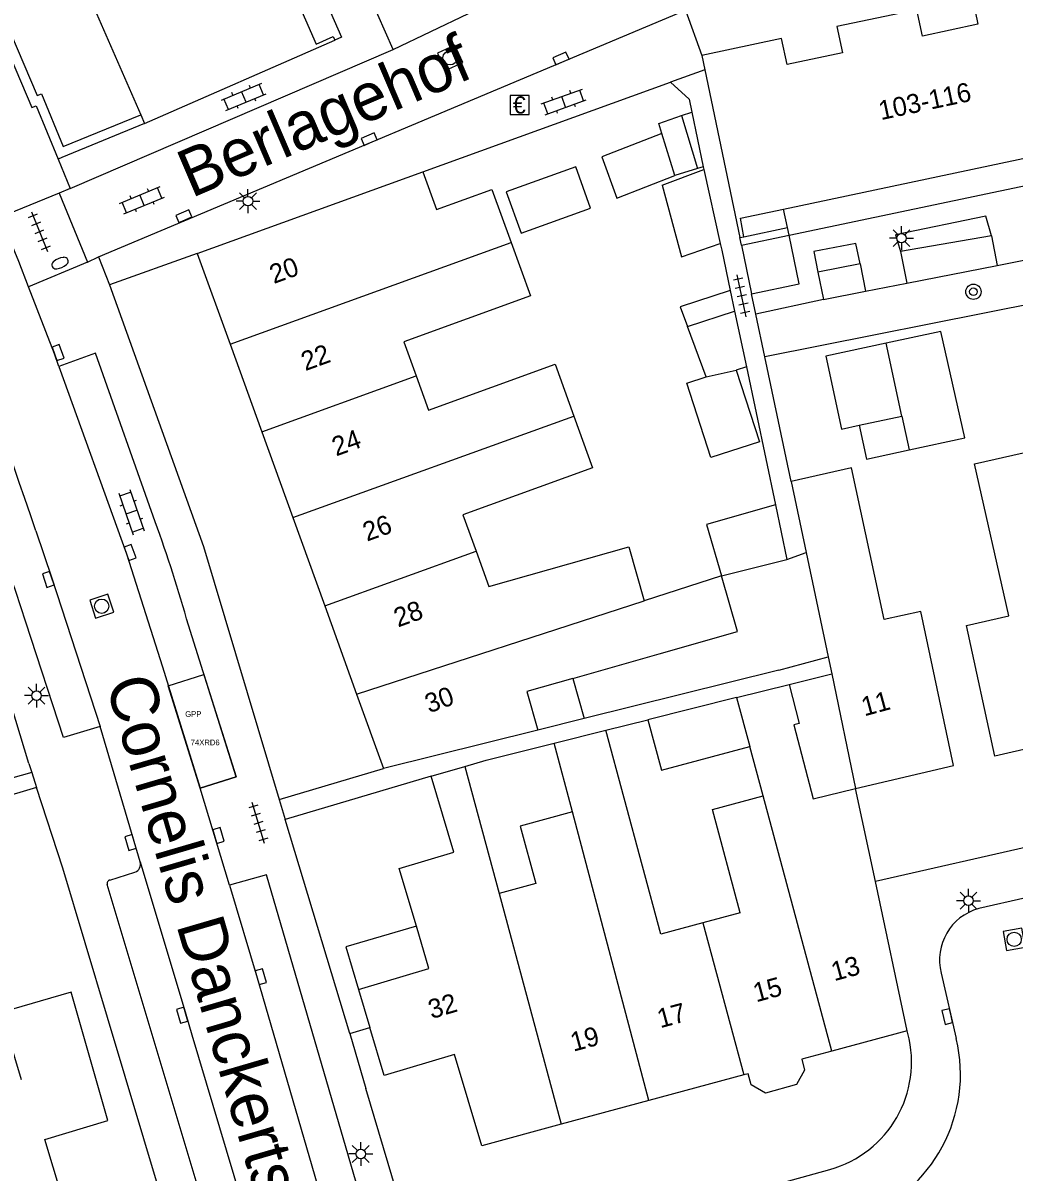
# Model space of a CAD drawing. Extents: x 132998 to 136004, y 396998 to 398512.
# Drawn here: x 133093 to 133144.9, y 397524.1 to 397584.3 of the extents above; entities that cross this region are included whole.
import ezdxf

# ---------------------------------------------------------------- set-up
doc = ezdxf.new("R2010")
doc.units = 0
for name, color, linetype in [('bp-anno-kenteken', 7, 'Continuous'), ('bp-grn-parkeervak', 7, 'Continuous'), ('gg-afsc-erfafscheiding', 7, 'Continuous'), ('gg-afsc-hekwerk', 7, 'Continuous'), ('gg-afsc-muur', 7, 'Continuous'), ('gg-anno-huisnummerreeks BGT', 7, 'Continuous'), ('gg-anno-openbare ruimte label', 7, 'Continuous'), ('gg-bbg-bijgebouw', 7, 'Continuous'), ('gg-bbg-gedigitaliseerde bebouwing', 7, 'Continuous'), ('gg-bbg-gedigitaliseerde bijgebouw', 7, 'Continuous'), ('gg-bbg-hoofdgebouw', 7, 'Continuous'), ('gg-bbg-luifel en loopbrug', 7, 'Continuous'), ('gg-bbg-onder overbouw', 7, 'Continuous'), ('gg-bbg-pand overbouw', 7, 'Continuous'), ('gg-bbg-tussenscheiding', 7, 'Continuous'), ('gg-knt-verharding', 7, 'Continuous'), ('gg-knt-verharding nz', 7, 'Continuous'), ('gt-grn-groengrens', 7, 'Continuous'), ('gt-grn-weggrens', 7, 'Continuous'), ('gt-symb-betaalautomaat', 7, 'Continuous'), ('gt-symb-boom', 7, 'Continuous'), ('gt-symb-brandkraan', 7, 'Continuous'), ('gt-symb-klinker verharding', 7, 'Continuous'), ('gt-symb-kolk', 7, 'Continuous'), ('gt-symb-lichtmast', 7, 'Continuous'), ('gt-symb-rioolschacht', 7, 'Continuous'), ('gt-symb-tegel verharding', 7, 'Continuous'), ('kenmerkpunt gehandicapten parkeerplaats', 7, 'Continuous')]:
    doc.layers.add(name, color=color, linetype=linetype)

# ---------------------------------------------------------------- blocks, each defined once
blk = doc.blocks.new('gt0-BOOM')
at = {"layer": 'gt-symb-boom'}
for radius in [0.4, 0.2]:
    blk.add_circle((0, 0), radius, dxfattribs=at)
blk = doc.blocks.new('gt0-LMAST')
at = {"layer": 'gt-symb-lichtmast'}
for p, q in [((-0.005, 0.246), (-0.005, 0.621)), ((-0.182, 0.173), (-0.447, 0.438)), ((0.172, 0.173), (0.437, 0.438)), ((-0.255, -0.004), (-0.63, -0.004)), ((-0.182, -0.181), (-0.447, -0.446)), ((-0.005, -0.254), (-0.005, -0.629)), ((0.437, -0.446), (0.172, -0.181)), ((0.245, -0.004), (0.62, -0.004))]:
    blk.add_line(p, q, dxfattribs=at)
blk.add_circle((-0.005, -0.004), 0.25, dxfattribs=at)
blk = doc.blocks.new('gt0-TEG1')
at = {"layer": 'gt-symb-tegel verharding'}
for p, q in [((-1.125, 0), (1.125, 0)), ((-0.9, -0.25), (-0.9, 0.25)), ((-0.45, -0.25), (-0.45, 0.25)), ((0, -0.25), (0, 0.25)), ((0.45, -0.25), (0.45, 0.25)), ((0.9, -0.25), (0.9, 0.25))]:
    blk.add_line(p, q, dxfattribs=at)
blk = doc.blocks.new('gt0-RS')
at = {"layer": 'gt-symb-rioolschacht'}
blk.add_lwpolyline([(-0.5, -0.5), (0.5, -0.5), (0.5, 0.5), (-0.5, 0.5)], close=True, dxfattribs=at)
blk.add_circle((0, 0), 0.375, dxfattribs=at)
blk = doc.blocks.new('gt0-KOLK')
at = {"layer": 'gt-symb-kolk'}
blk.add_lwpolyline([(0, 0), (0.375, 0), (0.375, 0.4), (-0.375, 0.4), (-0.375, 0), (0, 0)], dxfattribs=at)
blk = doc.blocks.new('gt0-BA')
at = {"layer": 'gt-symb-betaalautomaat'}
blk.add_lwpolyline([(-0.498, -0.507), (0.502, -0.507), (0.502, 0.493), (-0.498, 0.493)], close=True, dxfattribs=at)
blk.add_text('€', height=0.9, dxfattribs=at).set_placement((-0.357, -0.457))
blk = doc.blocks.new('gt0-KL1')
at = {"layer": 'gt-symb-klinker verharding'}
for p, q in [((-1.15, 0.3), (1.15, 0.3)), ((-1, -0.3), (-1, 0.3)), ((-0.5, 0.3), (-0.5, 0.45)), ((0, -0.3), (0, 0.3)), ((0.5, 0.3), (0.5, 0.45)), ((1, -0.3), (1, 0.3)), ((-1.15, -0.3), (1.15, -0.3)), ((-0.5, -0.45), (-0.5, -0.3)), ((0.5, -0.45), (0.5, -0.3))]:
    blk.add_line(p, q, dxfattribs=at)
blk = doc.blocks.new('gt0-BR')
at = {"layer": 'gt-symb-brandkraan'}
for centre, radius, start, end in [((-0.244, 0), 0.206, 107.56694, 252.43307), ((0.599, -2.664), 3, 106.89205, 107.56694), ((0, -0.691), 0.938, 73.10799, 106.89205), ((-0.599, -2.664), 3, 72.43309, 73.10799), ((0.244, 0), 0.206, 287.56695, 72.43309), ((0.599, 2.664), 3, 252.43307, 253.10797), ((0, 0.691), 0.938, 253.10797, 286.89206), ((-0.599, 2.664), 3, 286.89206, 287.56695)]:
    blk.add_arc(centre, radius, start, end, dxfattribs=at)

msp = doc.modelspace()

# ---------------------------------------------------------------- linework, layer by layer
at = {"layer": 'bp-grn-parkeervak'}
msp.add_lwpolyline([(133102.46, 397550.166), (133104.148, 397544.802), (133102.257, 397544.222), (133100.588, 397549.583), (133102.46, 397550.166)], dxfattribs=at)
at = {"layer": 'gg-afsc-erfafscheiding'}
for p, q in [((133113.93, 397576.498), (133126.908, 397581.177)), ((133128.611, 397576.757), (133128.641, 397576.614)), ((133129.583, 397572.388), (133130.026, 397570.271)), ((133130.881, 397566.274), (133132.404, 397559.045)), ((133133.218, 397560.283), (133131.96, 397566.224)), ((133133.004, 397556.198), (133134.01, 397556.555)), ((133132.574, 397550.4), (133135.16, 397551.101)), ((133132.574, 397550.4), (133122.378, 397547.859)), ((133133.118, 397549.645), (133135.347, 397550.201)), ((133123.514, 397547.251), (133125.717, 397547.8)), ((133093.434, 397545.034), (133088.74, 397543.7)), ((133114.37, 397544.84), (133106.719, 397542.572)), ((133093.678, 397544.244), (133089.02, 397542.882)), ((133110.094, 397531.366), (133106.719, 397542.572)), ((133097.411, 397532.206), (133095.063, 397540.034)), ((133110.094, 397531.366), (133111.152, 397531.68))]:
    msp.add_line(p, q, dxfattribs=at)
for points in [[(133126.908, 397581.177), (133127.873, 397580.289), (133128.013, 397579.621)], [(133116.124, 397545.358), (133117.25, 397545.69), (133120.807, 397546.576)]]:
    msp.add_lwpolyline(points, dxfattribs=at)
at = {"layer": 'gg-afsc-hekwerk'}
for p, q in [((133133.032, 397573.57), (133132.829, 397574.54)), ((133130.74, 397573.09), (133133.032, 397573.57)), ((133133.115, 397573.176), (133133.032, 397573.57)), ((133130.613, 397572.654), (133131.145, 397570.103))]:
    msp.add_line(p, q, dxfattribs=at)
msp.add_lwpolyline([(133131.145, 397570.103), (133133.647, 397570.633), (133133.115, 397573.176)], dxfattribs=at)
at = {"layer": 'gg-afsc-muur'}
for p, q in [((133102.11, 397572.22), (133097.51, 397570.58)), ((133129.504, 397572.744), (133129.583, 397572.388)), ((133106.405, 397543.62), (133111.87, 397545.24)), ((133112.547, 397523.1), (133110.935, 397528.487))]:
    msp.add_line(p, q, dxfattribs=at)
for points in [[(133093.29, 397545.5), (133090.42, 397554.91), (133084.12, 397571.97), (133078.143, 397585.611)], [(133097.51, 397570.58), (133102.44, 397556.87), (133106.405, 397543.62)]]:
    msp.add_lwpolyline(points, dxfattribs=at)
at = {"layer": 'gg-bbg-bijgebouw'}
for p, q in [((133126.285, 397579.027), (133127.484, 397579.439)), ((133127.484, 397579.439), (133128.318, 397576.666)), ((133126.449, 397578.496), (133126.285, 397579.027)), ((133127.128, 397576.298), (133126.449, 397578.496)), ((133128.318, 397576.666), (133127.128, 397576.298)), ((133128.641, 397576.614), (133129.504, 397572.744)), ((133130.252, 397569.188), (133130.881, 397566.274))]:
    msp.add_line(p, q, dxfattribs=at)
at = {"layer": 'gg-bbg-gedigitaliseerde bebouwing'}
for p, q in [((133117.54, 397575.57), (133118.551, 397572.782)), ((133116.712, 397556.634), (133117.384, 397554.777)), ((133134.01, 397556.555), (133135.16, 397551.101)), ((133129.569, 397555.334), (133125.525, 397554.024)), ((133142.415, 397552.74), (133144.628, 397553.239)), ((133135.16, 397551.101), (133135.347, 397550.201)), ((133135.347, 397550.201), (133136.597, 397544.205)), ((133130.362, 397548.958), (133133.118, 397549.645)), ((133130.362, 397548.958), (133125.717, 397547.8)), ((133119.949, 397547.254), (133111.87, 397545.24)), ((133120.807, 397546.576), (133123.514, 397547.251)), ((133121.764, 397542.968), (133120.807, 397546.576)), ((133131.752, 397543.809), (133131.052, 397546.405)), ((133114.37, 397544.84), (133116.124, 397545.358)), ((133116.124, 397545.358), (133117.918, 397538.708)), ((133130.559, 397537.69), (133128.591, 397537.159))]:
    msp.add_line(p, q, dxfattribs=at)
for points in [[(133118.551, 397572.782), (133119.562, 397569.994), (133112.924, 397567.592), (133113.571, 397565.802)], [(133113.571, 397565.802), (133114.219, 397564.013), (133120.853, 397566.413), (133121.835, 397563.698)], [(133121.835, 397563.698), (133122.817, 397560.983), (133116.028, 397558.527), (133116.712, 397556.634)], [(133144.628, 397553.239), (133142.821, 397561.201), (133145.372, 397561.781)], [(133140.019, 397553.461), (133138.091, 397553.052), (133136.376, 397560.988), (133133.218, 397560.283)], [(133117.384, 397554.777), (133124.719, 397556.861), (133125.525, 397554.024)], [(133121.779, 397549.966), (133126.312, 397551.254), (133130.416, 397552.42), (133129.569, 397555.334)], [(133121.779, 397549.966), (133119.373, 397549.282), (133119.949, 397547.254)], [(133133.118, 397549.645), (133133.647, 397547.609), (133133.367, 397547.536), (133134.377, 397543.652), (133136.597, 397544.205)], [(133125.717, 397547.8), (133126.431, 397545.157), (133131.052, 397546.405)], [(133128.591, 397537.159), (133126.398, 397536.567), (133123.514, 397547.251)], [(133130.559, 397537.69), (133129.1, 397543.092), (133131.752, 397543.809)], [(133121.764, 397542.968), (133119.032, 397542.23), (133119.842, 397539.228), (133117.918, 397538.708)]]:
    msp.add_lwpolyline(points, dxfattribs=at)
at = {"layer": 'gg-bbg-gedigitaliseerde bijgebouw'}
for p, q in [((133126.47, 397575.789), (133128.641, 397576.614)), ((133127.786, 397568.392), (133130.252, 397569.188)), ((133128.773, 397565.748), (133127.786, 397568.392)), ((133141.064, 397568.135), (133138.193, 397567.515)), ((133142.327, 397562.566), (133141.064, 397568.135)), ((133130.881, 397566.274), (133130.344, 397566.101)), ((133136.793, 397563.218), (133139.018, 397563.699)), ((133139.018, 397563.699), (133139.399, 397561.933)), ((133139.399, 397561.933), (133142.327, 397562.566)), ((133132.404, 397559.045), (133133.004, 397556.198)), ((133129.569, 397555.334), (133133.004, 397556.198))]:
    msp.add_line(p, q, dxfattribs=at)
for points in [[(133118.295, 397575.437), (133119.08, 397573.273), (133122.717, 397574.592), (133121.934, 397576.75), (133118.295, 397575.437)], [(133126.47, 397575.789), (133127.479, 397572.038), (133129.504, 397572.744)], [(133138.193, 397567.515), (133135.037, 397566.833), (133135.862, 397563.017), (133136.793, 397563.218)], [(133130.344, 397566.101), (133131.555, 397562.347), (133129.012, 397561.527), (133127.757, 397565.421), (133128.773, 397565.748)], [(133132.404, 397559.045), (133128.788, 397558.017), (133129.569, 397555.334)]]:
    msp.add_lwpolyline(points, dxfattribs=at)
at = {"layer": 'gg-bbg-hoofdgebouw'}
for p, q in [((133090.474, 397599.387), (133099.15, 397579.478)), ((133099.35, 397579.02), (133109.32, 397583.38)), ((133128.54, 397582.59), (133128.699, 397581.829)), ((133128.699, 397581.829), (133130.53, 397573.05)), ((133099.15, 397579.478), (133099.35, 397579.02)), ((133102.11, 397572.22), (133113.93, 397576.498)), ((133113.93, 397576.498), (133114.643, 397574.525)), ((133114.643, 397574.525), (133117.54, 397575.57)), ((133102.11, 397572.22), (133103.832, 397567.46)), ((133103.832, 397567.46), (133105.49, 397562.877)), ((133105.49, 397562.877), (133107.114, 397558.386)), ((133133.218, 397560.283), (133134.01, 397556.555)), ((133107.114, 397558.386), (133108.785, 397553.767)), ((133108.785, 397553.767), (133110.458, 397549.145)), ((133110.458, 397549.145), (133111.87, 397545.24)), ((133137.635, 397539.332), (133136.597, 397544.205)), ((133139.3, 397531.51), (133137.635, 397539.332)), ((133110.557, 397533.68), (133111.152, 397531.68)), ((133139.3, 397531.51), (133135.359, 397530.446)), ((133135.359, 397530.446), (133133.773, 397530.017)), ((133130.741, 397529.198), (133125.771, 397527.856)), ((133130.973, 397529.261), (133130.741, 397529.198)), ((133125.771, 397527.856), (133121.179, 397526.616))]:
    msp.add_line(p, q, dxfattribs=at)
for points in [[(133146.86, 397586.49), (133142.72, 397585.6), (133143.01, 397584.23), (133140.1, 397583.6), (133139.81, 397584.97), (133135.62, 397584.1), (133135.91, 397582.73), (133133.01, 397582.11), (133132.72, 397583.48), (133128.54, 397582.59)], [(133136.597, 397544.205), (133141.731, 397545.397), (133140.019, 397553.461)], [(133148.529, 397546.965), (133143.887, 397545.89), (133142.415, 397552.74)], [(133113.586, 397536.998), (133112.69, 397540.01), (133115.55, 397540.86), (133114.37, 397544.84)], [(133110.557, 397533.68), (133114.247, 397534.778), (133113.586, 397536.998)], [(133094.12, 397525.815), (133097.426, 397526.814), (133095.504, 397533.53), (133091.831, 397532.467), (133092.89, 397528.952)], [(133115.59, 397530.263), (133111.9, 397529.165), (133111.152, 397531.68)], [(133121.179, 397526.616), (133117.01, 397525.49), (133115.59, 397530.263)], [(133133.773, 397530.017), (133133.919, 397529.455), (133133.494, 397528.691), (133131.883, 397528.249), (133131.13, 397528.686), (133130.973, 397529.261)], [(133091.013, 397518.453), (133095.92, 397519.85), (133094.12, 397525.815)]]:
    msp.add_lwpolyline(points, dxfattribs=at)
at = {"layer": 'gg-bbg-luifel en loopbrug'}
for p, q in [((133127.484, 397579.439), (133128.013, 397579.621)), ((133128.013, 397579.621), (133128.611, 397576.757)), ((133128.611, 397576.757), (133128.318, 397576.666)), ((133130.026, 397570.271), (133130.252, 397569.188)), ((133121.779, 397549.966), (133122.378, 397547.859)), ((133122.378, 397547.859), (133119.949, 397547.254))]:
    msp.add_line(p, q, dxfattribs=at)
for points in [[(133126.449, 397578.496), (133123.298, 397577.277), (133124.081, 397575.119), (133127.128, 397576.298)], [(133130.026, 397570.271), (133127.401, 397569.423), (133127.786, 397568.392)], [(133136.793, 397563.218), (133137.174, 397561.452), (133139.399, 397561.933)], [(133113.586, 397536.998), (133109.897, 397535.9), (133110.557, 397533.68)]]:
    msp.add_lwpolyline(points, dxfattribs=at)
at = {"layer": 'gg-bbg-onder overbouw'}
msp.add_line((133130.53, 397573.05), (133130.74, 397573.09), dxfattribs=at)
for points in [[(133105.422, 397589.852), (133108.33, 397583.18), (133109.22, 397583.57), (133109.32, 397583.38)], [(133132.829, 397574.54), (133151.72, 397578.54), (133151.9, 397577.56), (133152.12, 397577.6)], [(133130.74, 397573.09), (133130.561, 397574.06), (133132.829, 397574.54)]]:
    msp.add_lwpolyline(points, dxfattribs=at)
at = {"layer": 'gg-bbg-pand overbouw'}
for p, q in [((133133.115, 397573.176), (133152.206, 397577.193)), ((133130.613, 397572.654), (133130.53, 397573.05)), ((133130.613, 397572.654), (133133.115, 397573.176))]:
    msp.add_line(p, q, dxfattribs=at)
msp.add_lwpolyline([(133106.913, 397589.826), (133109.657, 397583.536), (133109.32, 397583.38)], dxfattribs=at)
at = {"layer": 'gg-bbg-tussenscheiding'}
for p, q in [((133103.832, 397567.46), (133118.551, 397572.782)), ((133139.018, 397563.699), (133138.193, 397567.515)), ((133105.49, 397562.877), (133113.571, 397565.802)), ((133128.773, 397565.748), (133130.344, 397566.101)), ((133107.114, 397558.386), (133121.835, 397563.698)), ((133108.785, 397553.767), (133116.712, 397556.634)), ((133110.458, 397549.145), (133125.525, 397554.024)), ((133130.362, 397548.958), (133131.052, 397546.405)), ((133135.359, 397530.446), (133131.752, 397543.809)), ((133125.771, 397527.856), (133121.764, 397542.968)), ((133117.918, 397538.708), (133121.179, 397526.616)), ((133128.591, 397537.159), (133130.741, 397529.198))]:
    msp.add_line(p, q, dxfattribs=at)
at = {"layer": 'gg-knt-verharding'}
for p, q in [((133112.371, 397582.9), (133110.19, 397587.827)), ((133096.938, 397572.039), (133127.687, 397584.951)), ((133127.687, 397584.951), (133128.54, 397582.59)), ((133095.449, 397575.611), (133112.371, 397582.9)), ((133128.699, 397581.829), (133126.908, 397581.177)), ((133099.35, 397579.02), (133095.01, 397577.24)), ((133095.01, 397577.24), (133094.812, 397577.159)), ((133094.812, 397577.159), (133095.449, 397575.611)), ((133095.449, 397575.611), (133094.87, 397575.374)), ((133094.87, 397575.374), (133096.36, 397571.76)), ((133143.715, 397573.146), (133144.02, 397571.59)), ((133138.951, 397572.313), (133139.274, 397570.661)), ((133096.36, 397571.76), (133096.938, 397572.039)), ((133096.938, 397572.039), (133097.51, 397570.58)), ((133136.834, 397571.675), (133137.115, 397570.238)), ((133144.02, 397571.59), (133146.107, 397571.998)), ((133134.623, 397571.23), (133134.924, 397569.809)), ((133137.115, 397570.238), (133139.274, 397570.661)), ((133131.368, 397569.044), (133131.145, 397570.103)), ((133134.924, 397569.809), (133131.368, 397569.044)), ((133131.839, 397566.803), (133131.368, 397569.044)), ((133131.96, 397566.224), (133131.839, 397566.803)), ((133093.29, 397545.5), (133093.434, 397545.034)), ((133095.063, 397540.034), (133093.678, 397544.244)), ((133103.805, 397539.132), (133102.257, 397544.222)), ((133149.591, 397542.05), (133137.635, 397539.332)), ((133097.53, 397539.407), (133098.843, 397539.811)), ((133103.493, 397518.825), (133097.391, 397539.163)), ((133141.081, 397534.53), (133141.874, 397531.1)), ((133100.946, 397520.4), (133097.411, 397532.206)), ((133110.094, 397531.366), (133110.935, 397528.487)), ((133139.336, 397531.373), (133139.3, 397531.51)), ((133122.68, 397520.788), (133135.243, 397524.249))]:
    msp.add_line(p, q, dxfattribs=at)
for points in [[(133085.809, 397597.191), (133090.852, 397585.923), (133093.444, 397579.855), (133093.668, 397579.939), (133094.812, 397577.159)], [(133093.272, 397570.463), (133092.757, 397571.799), (133091.798, 397574.116)], [(133143.715, 397573.146), (133143.423, 397574.172), (133138.681, 397573.194), (133138.951, 397572.313)], [(133136.834, 397571.675), (133136.605, 397572.733), (133134.418, 397572.321), (133134.623, 397571.23)], [(133094.856, 397566.3), (133094.624, 397566.956), (133093.272, 397570.463)], [(133099.909, 397558.166), (133096.779, 397566.987), (133094.856, 397566.3)], [(133097.023, 397547.44), (133095.101, 397546.87), (133093.126, 397552.914)], [(133102.257, 397544.222), (133104.148, 397544.802), (133101.648, 397552.747)], [(133099.118, 397540.363), (133098.799, 397541.428), (133097.023, 397547.44)], [(133172.201, 397544.626), (133167.962, 397543.629), (133152.91, 397540.151), (133143.046, 397537.906)], [(133109.269, 397520.479), (133111.172, 397521.045), (133105.739, 397539.678), (133103.805, 397539.132)]]:
    msp.add_lwpolyline(points, dxfattribs=at)
for centre, radius, start, end in [((132794.262, 397455.415), 314.365, 18.06795, 23.00701), ((133021.653, 397530.064), 83.149, 15.83063, 19.75306), ((133098.679, 397540.237), 0.457, 291.03677, 15.99933), ((133097.582, 397539.216), 0.198, 105.27844, 195.38364), ((133143.774, 397535.223), 2.78, 105.1704, 194.42653), ((133133.693, 397529.877), 5.837, 285.39376, 14.84834), ((133134.032, 397529.241), 8.06, 290.37737, 13.33877)]:
    msp.add_arc(centre, radius, start, end, dxfattribs=at)
at = {"layer": 'gg-knt-verharding nz'}
msp.add_line((133101.818, 397531.297), (133105.396, 397519.381), dxfattribs=at)
for points in [[(133094.856, 397566.3), (133098.4, 397556.486), (133100.283, 397550.564), (133102.257, 397544.222)], [(133093.657, 397557.689), (133094.491, 397555.213), (133097.023, 397547.44)], [(133099.118, 397540.363), (133101.508, 397532.382), (133101.818, 397531.297)], [(133103.805, 397539.132), (133105.247, 397534.286), (133109.269, 397520.479)]]:
    msp.add_lwpolyline(points, dxfattribs=at)
msp.add_arc((132828.532, 397467.824), 279.941, 18.72434, 24.56833, dxfattribs=at)
at = {"layer": 'gt-grn-groengrens'}
for p, q in [((133143.715, 397573.146), (133138.951, 397572.313)), ((133155.67, 397571.55), (133131.839, 397566.803)), ((133136.834, 397571.675), (133134.623, 397571.23)), ((133139.274, 397570.661), (133144.02, 397571.59)), ((133134.924, 397569.809), (133137.115, 397570.238))]:
    msp.add_line(p, q, dxfattribs=at)
msp.add_lwpolyline([(133086.261, 397597.404), (133091.31, 397586.123), (133093.716, 397580.491), (133093.946, 397580.577), (133095.084, 397577.811), (133099.15, 397579.478)], dxfattribs=at)
at = {"layer": 'gt-grn-weggrens'}
for p, q in [((133112.371, 397582.9), (133116.32, 397584.79)), ((133094.87, 397575.374), (133091.798, 397574.116)), ((133096.36, 397571.76), (133093.272, 397570.463)), ((133093.434, 397545.034), (133093.678, 397544.244)), ((133106.405, 397543.62), (133106.719, 397542.572))]:
    msp.add_line(p, q, dxfattribs=at)

# ---------------------------------------------------------------- block references
at = {"layer": 'gt-symb-betaalautomaat'}
msp.add_blockref('gt0-BA', (133119, 397580), dxfattribs=at)
at = {"layer": 'gt-symb-boom'}
msp.add_blockref('gt0-BOOM', (133142.773, 397570.213), dxfattribs=at)
at = {"layer": 'gt-symb-brandkraan', "rotation": 23.206114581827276}
msp.add_blockref('gt0-BR', (133094.918, 397571.712), dxfattribs=at)
at = {"layer": 'gt-symb-klinker verharding'}
for p, rotation in [((133104.547, 397580.412), 22.386365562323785), ((133121.305, 397580.152), 19.88516511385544), ((133099.218, 397575.001), 22.386365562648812), ((133098.659, 397558.672), -70.91275549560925)]:
    msp.add_blockref('gt0-KL1', p, dxfattribs=dict(at, rotation=rotation))
at = {"layer": 'gt-symb-kolk'}
for p, rotation in [((133121.242, 397582.245), 24.0265065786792), ((133111.19, 397578.024), 23.514556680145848), ((133101.481, 397573.982), 22.589003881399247), ((133094.624, 397566.956), -70.55043123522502), ((133098.4, 397556.486), -70.1148348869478), ((133094.491, 397555.213), 108.59797779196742), ((133103.028, 397541.676), -73.01526746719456), ((133098.799, 397541.428), 106.67729393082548), ((133105.247, 397534.286), -73.43253308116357), ((133101.508, 397532.382), 106.71470325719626), ((133141.597, 397532.302), 103.06333733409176)]:
    msp.add_blockref('gt0-KOLK', p, dxfattribs=dict(at, rotation=rotation))
at = {"layer": 'gt-symb-lichtmast'}
for p in [(133104.769, 397574.959), (133139.005, 397573.019), (133093.692, 397549.064), (133142.516, 397538.328), (133110.677, 397525.063)]:
    msp.add_blockref('gt0-LMAST', p, dxfattribs=at)
at = {"layer": 'gt-symb-rioolschacht'}
for p, rotation in [((133115.352, 397582.464), 24.387066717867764), ((133097.101, 397553.745), -71.94544753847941), ((133144.906, 397536.299), -79.85920685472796)]:
    msp.add_blockref('gt0-RS', p, dxfattribs=dict(at, rotation=rotation))
at = {"layer": 'gt-symb-tegel verharding'}
for p, rotation in [((133093.843, 397573.357), -67.97515406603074), ((133130.63, 397569.998), 102.17475113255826), ((133105.303, 397542.39), 106.91321771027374)]:
    msp.add_blockref('gt0-TEG1', p, dxfattribs=dict(at, rotation=rotation))

# ---------------------------------------------------------------- texts
at = {"layer": 'bp-anno-kenteken'}
msp.add_text('74XRD6', height=0.3, dxfattribs=at).set_placement((133101.764, 397546.46))
at = {"layer": 'gg-anno-huisnummerreeks BGT'}
for s, rotation, p in [('103-116', 12, (133137.924, 397579.194)), ('20', 19.9, (133106.118, 397570.614)), ('22', 19.9, (133107.769, 397566.051)), ('24', 19.9, (133109.384, 397561.585)), ('26', 19.9, (133110.998, 397557.123)), ('28', 19.9, (133112.625, 397552.628)), ('30', 19.9, (133114.252, 397548.131)), ('11', 15.2, (133137.057, 397547.973)), ('13', 15.1, (133135.475, 397534.103)), ('15', 15.1, (133131.386, 397532.998)), ('32', 16.6, (133114.383, 397532.119)), ('17', 15.1, (133126.362, 397531.641)), ('19', 15.1, (133121.813, 397530.413))]:
    msp.add_text(s, height=1, rotation=rotation, dxfattribs=at).set_placement(p)
at = {"layer": 'gg-anno-openbare ruimte label'}
for s, rotation, p in [('Berlagehof', 23.2, (133101.8, 397575.102)), ('Cornelis Danckertsstraat', 286.3, (133097.294, 397549.728))]:
    msp.add_text(s, height=2.5, rotation=rotation, dxfattribs=at).set_placement(p)
at = {"layer": 'kenmerkpunt gehandicapten parkeerplaats'}
msp.add_text('GPP', height=0.3, dxfattribs=at).set_placement((133101.475, 397547.948))

doc.saveas('drawing.dxf')
